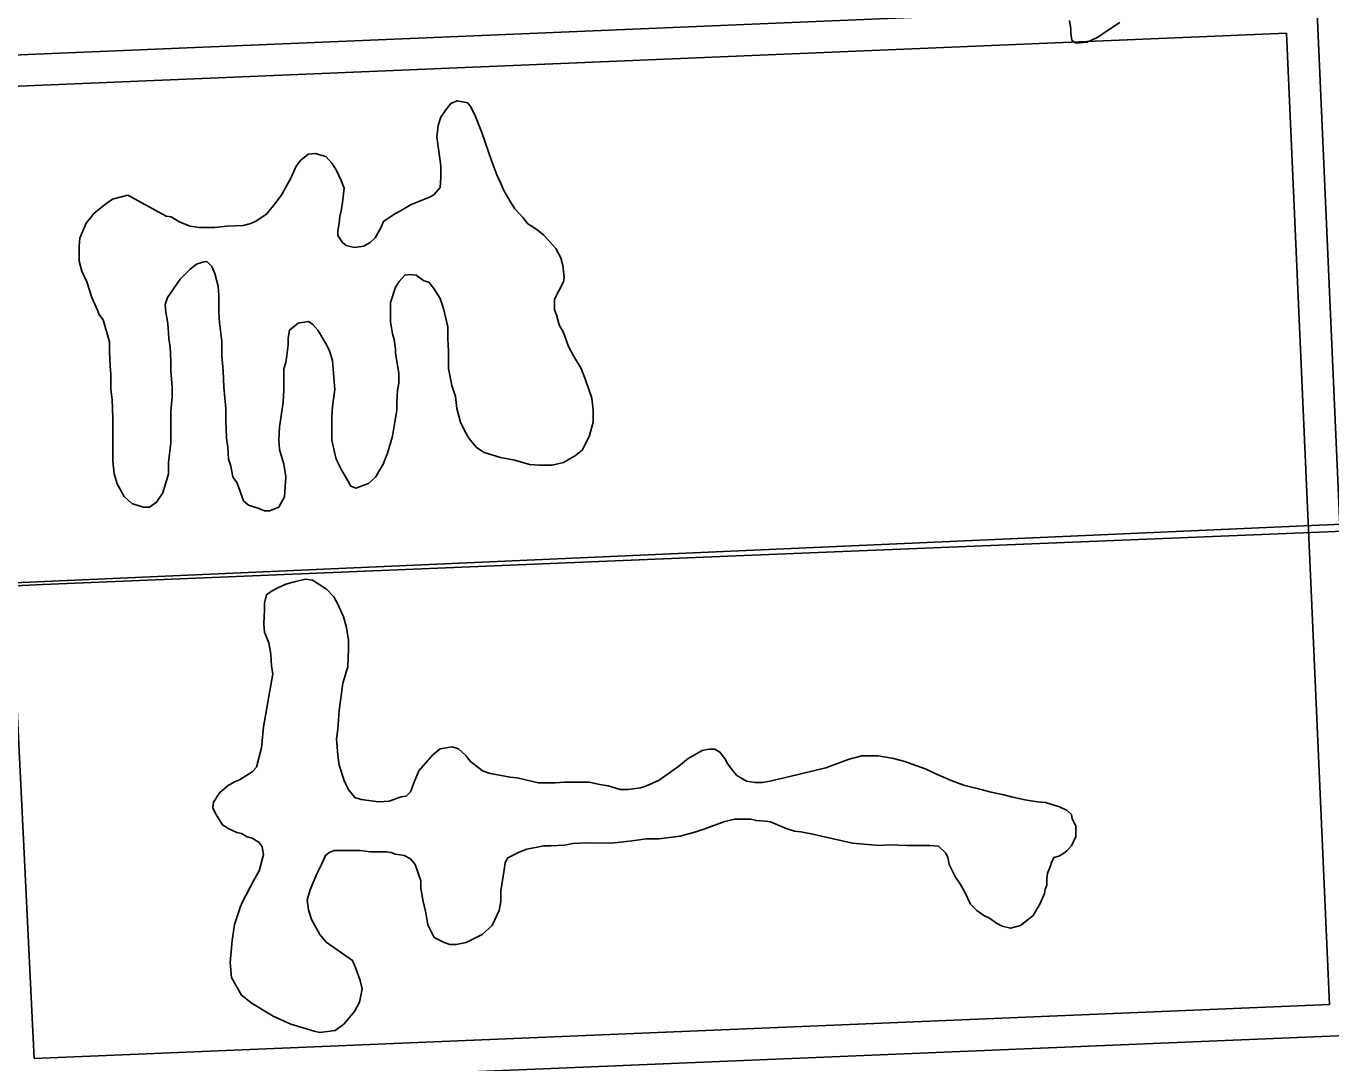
# Model space of a CAD drawing. Extents: x 3313442 to 3351311, y 721974 to 747360.
# Drawn here: x 3331330 to 3331952, y 732326 to 732820 of the extents above; entities that cross this region are included whole.
import ezdxf

# ---------------------------------------------------------------- set-up
doc = ezdxf.new("R2010")
doc.units = 0
doc.layers.add('V-ROAD-CNTR', color=7, linetype='Continuous')
doc.layers.add('V-SITE-VEGE', color=7, linetype='Continuous')

msp = doc.modelspace()

# ---------------------------------------------------------------- linework, layer by layer
at = {"layer": 'V-ROAD-CNTR'}
for points in [[(3331922.55, 733339.74), (3332000.04, 731587.76)], [(3332714.94, 732864.67), (3330477.94, 732770.72)], [(3331930.67, 732816.72), (3331311.4, 732790.71)], [(3331930.67, 732816.72), (3331951.15, 732353.72)], [(3331334.08, 732328.11), (3331311.4, 732790.71)], [(3330605.76, 732522.87), (3334476.01, 732693.97), (3336331.78, 732776)], [(3330609.07, 732521.56), (3330726.7, 732526.65), (3330931.02, 732536.4), (3331177.23, 732546.1), (3331338.21, 732553.99), (3331664.44, 732567.4), (3331950.18, 732578.96), (3332055.43, 732583.59), (3332350.23, 732595.61), (3332668.84, 732609.02), (3332755.04, 732614.16), (3332912.68, 732621.1)], [(3330726.94, 732287.9), (3332785.22, 732373.32), (3333386.43, 732395.75)], [(3331334.07, 732328.11), (3331951.15, 732353.72)]]:
    msp.add_lwpolyline(points, dxfattribs=at)
at = {"layer": 'V-SITE-VEGE'}
for points in [[(3331851.21, 732821.73), (3331840.43, 732814.68), (3331835.72, 732812.33), (3331832.36, 732811.99), (3331830, 732812), (3331828.32, 732813.35), (3331827.99, 732816.71), (3331827.99, 732818.73), (3331827.32, 732822.77)], [(3331378.74, 732739.53), (3331396.9, 732729.42), (3331399.25, 732729.08), (3331402.61, 732727.06), (3331404.63, 732726.05), (3331408.33, 732724.69), (3331412.7, 732724.01), (3331420.1, 732724.01), (3331425.82, 732724.67), (3331433.56, 732725), (3331437.26, 732726.01), (3331439.62, 732727.01), (3331444.67, 732730.37), (3331449.39, 732736.08), (3331452.08, 732739.78), (3331456.47, 732747.85), (3331458.83, 732753.23), (3331460.85, 732755.92), (3331464.56, 732758.94), (3331467.92, 732759.28), (3331472.97, 732757.92), (3331475.99, 732754.56), (3331478, 732751.19), (3331480.36, 732746.48), (3331481.7, 732742.77), (3331481.01, 732736.04), (3331480.34, 732732.01), (3331479.66, 732729.32), (3331479.32, 732726.29), (3331478.64, 732722.26), (3331478.64, 732720.24), (3331480.99, 732716.87), (3331482.67, 732715.52), (3331486.71, 732714.51), (3331491.08, 732715.17), (3331494.11, 732716.85), (3331496.47, 732719.2), (3331499.17, 732723.91), (3331500.52, 732726.94), (3331505.91, 732730.63), (3331508.6, 732731.97), (3331513.65, 732735), (3331522.06, 732738.35), (3331524.42, 732739.69), (3331527.45, 732743.06), (3331527.8, 732747.77), (3331527.8, 732753.48), (3331525.8, 732767.28), (3331526.48, 732772.66), (3331527.83, 732776.7), (3331530.19, 732780.06), (3331532.55, 732783.09), (3331535.58, 732784.43), (3331540.62, 732783.41), (3331541.97, 732781.73), (3331543.98, 732777.69), (3331547.33, 732769.27), (3331552.03, 732755.47), (3331554.38, 732749.08), (3331556.39, 732745.04), (3331557.73, 732741.67), (3331561.09, 732735.95), (3331563.1, 732732.92), (3331566.8, 732728.88), (3331569.15, 732725.84), (3331573.52, 732723.15), (3331576.88, 732720.45), (3331582.59, 732714.06), (3331584.95, 732709.68), (3331585.95, 732705.97), (3331586.61, 732700.26), (3331586.28, 732698.24), (3331583.92, 732693.87), (3331581.89, 732689.83), (3331581.89, 732684.79), (3331582.89, 732682.43), (3331584.23, 732677.71), (3331586.25, 732674.01), (3331588.6, 732667.28), (3331590.94, 732662.9), (3331594.64, 732656.84), (3331596.65, 732651.46), (3331599.67, 732642.71), (3331600.33, 732636.99), (3331600.33, 732631.27), (3331598.64, 732624.88), (3331595.26, 732618.15), (3331591.9, 732615.46), (3331586.17, 732612.1), (3331580.79, 732610.77), (3331574.73, 732610.77), (3331570.02, 732611.11), (3331562.96, 732613.14), (3331556.23, 732614.5), (3331548.5, 732616.86), (3331544.8, 732619.22), (3331541.1, 732623.6), (3331539.09, 732627.3), (3331537.08, 732631.34), (3331535.4, 732637.74), (3331534.73, 732643.46)], [(3331475.84, 732633.77), (3331476.19, 732638.82), (3331477.21, 732646.89), (3331476.88, 732652.61), (3331476.21, 732660.69), (3331474.87, 732664.73), (3331473.87, 732667.08), (3331470.51, 732673.14), (3331469.17, 732675.16), (3331466.81, 732677.86), (3331464.79, 732679.2), (3331459.75, 732678.54), (3331455.71, 732675.18), (3331455.03, 732671.14), (3331455.03, 732668.11), (3331454.35, 732663.07), (3331454.01, 732659.7), (3331453, 732656.68), (3331452.98, 732646.58), (3331452.64, 732640.86), (3331451.62, 732633.13), (3331450.94, 732629.09), (3331450.6, 732622.7), (3331450.93, 732618.33), (3331452.94, 732611.26), (3331453.94, 732605.2), (3331453.26, 732595.78), (3331450.56, 732590.74), (3331446.18, 732589.06), (3331443.83, 732589.06), (3331441.14, 732590.08), (3331436.09, 732591.77), (3331433.74, 732593.79), (3331430.72, 732602.2), (3331428.71, 732605.23), (3331427.7, 732610.28), (3331426.7, 732613.64), (3331426.37, 732619.36), (3331425.7, 732623.74), (3331425.38, 732632.15), (3331425.38, 732637.87), (3331424.38, 732647.97), (3331424.06, 732655.7), (3331423.4, 732663.11), (3331423.4, 732669.83), (3331422.4, 732678.58), (3331422.07, 732683.63), (3331422.08, 732691.7), (3331421.75, 732696.08), (3331420.08, 732702.14), (3331418.74, 732705.5), (3331416.38, 732707.86), (3331414.36, 732707.53), (3331411.33, 732706.52), (3331408.3, 732704.17), (3331403.59, 732699.47), (3331397.52, 732690.73), (3331396.51, 732687.36), (3331396.84, 732683.66), (3331397.51, 732679.28), (3331397.84, 732676.26), (3331398.17, 732671.21), (3331398.84, 732667.17), (3331399.17, 732660.44), (3331399.16, 732655.73), (3331399.82, 732647.99), (3331399.82, 732643.28), (3331399.14, 732636.56), (3331399.12, 732621.42), (3331398.1, 732612), (3331398.09, 732606.61), (3331395.39, 732597.53), (3331392.36, 732593.16), (3331388.99, 732590.81), (3331385.96, 732590.81), (3331380.58, 732592.5), (3331376.88, 732595.87), (3331373.53, 732601.93), (3331372.19, 732606.65), (3331371.52, 732612.7), (3331371.55, 732633.22), (3331371.22, 732641.97), (3331370.55, 732647.02), (3331370.56, 732654.08), (3331370.23, 732658.12), (3331369.9, 732664.85), (3331369.91, 732669.56), (3331366.89, 732680), (3331364.88, 732682.69), (3331364.21, 732684.71), (3331361.52, 732690.77), (3331359.18, 732698.18), (3331356.83, 732703.22), (3331355.48, 732707.94), (3331355.5, 732715.34), (3331355.83, 732719.04), (3331358.87, 732726.1), (3331362.58, 732730.81), (3331367.97, 732735.17), (3331371.33, 732737.52), (3331378.74, 732739.53)], [(3331534.73, 732643.46), (3331533.06, 732648.84), (3331531.39, 732656.92), (3331531.4, 732665.33), (3331531.07, 732671.05), (3331531.07, 732676.77), (3331529.07, 732685.52), (3331527.39, 732690.23), (3331524.37, 732694.95), (3331522.01, 732697.98), (3331519.66, 732698.65), (3331515.96, 732701.35), (3331512.94, 732701.69), (3331510.58, 732701.35), (3331507.89, 732698.33), (3331506.2, 732695.64), (3331503.83, 732688.24), (3331503.82, 732679.16), (3331504.83, 732673.44), (3331505.5, 732670.75), (3331506.16, 732666.03), (3331506.16, 732664.01), (3331507.83, 732654.59), (3331507.83, 732649.88), (3331507.15, 732646.52), (3331506.8, 732640.8), (3331506.8, 732637.1), (3331505.78, 732630.37), (3331504.77, 732624.66), (3331502.4, 732616.58), (3331500.38, 732611.2), (3331496.67, 732605.15), (3331493.3, 732602.12), (3331487.24, 732599.78), (3331484.89, 732600.79), (3331482.88, 732604.49), (3331480.52, 732608.53), (3331477.84, 732613.58), (3331477.17, 732616.95), (3331475.83, 732622.67), (3331475.84, 732633.77)], [(3331447.77, 732511.34), (3331447.1, 732515.04), (3331446.77, 732520.76), (3331445.77, 732526.15), (3331443.76, 732531.19), (3331443.43, 732535.23), (3331443.77, 732541.62), (3331443.77, 732544.99), (3331444.79, 732549.03), (3331447.15, 732550.7), (3331450.18, 732552.38), (3331453.88, 732554.06), (3331458.59, 732555.4), (3331463.3, 732556.4), (3331466.67, 732556.06), (3331473.39, 732551.68), (3331476.75, 732547.98), (3331478.77, 732544.61), (3331481.45, 732538.55), (3331482.79, 732533.5), (3331483.79, 732527.45), (3331483.79, 732523.07), (3331483.44, 732514.66), (3331481.08, 732506.92), (3331479.38, 732493.81), (3331478.69, 732485.06), (3331478.02, 732480.35), (3331478.68, 732472.61), (3331479.34, 732467.9), (3331481.69, 732460.49), (3331483.7, 732456.45), (3331486.73, 732452.42), (3331489.75, 732451.4), (3331498.17, 732450.38), (3331503.21, 732450.71), (3331508.93, 732452.72), (3331511.29, 732453.06), (3331513.31, 732455.07), (3331515, 732459.78), (3331517.36, 732465.16), (3331523.76, 732472.56), (3331527.47, 732475.58)], [(3331684.88, 732440.74), (3331682.53, 732441.08), (3331678.16, 732441.42), (3331675.46, 732442.09), (3331667.72, 732442.1), (3331662.68, 732440.76), (3331653.59, 732437.41), (3331649.21, 732436.07), (3331641.81, 732434.06), (3331631.71, 732432.72), (3331625.66, 732432.73), (3331621.28, 732432.07), (3331613.54, 732431.06), (3331608.83, 732430.73), (3331597.06, 732430.75), (3331590.66, 732430.42), (3331586.63, 732429.75), (3331580.23, 732429.42), (3331576.87, 732429.43), (3331568.79, 732427.76), (3331565.09, 732426.41), (3331559.7, 732423.73), (3331558.35, 732421.37), (3331558.01, 732418.01), (3331556.32, 732407.92), (3331556.31, 732402.87), (3331555.63, 732398.5), (3331552.26, 732391.44), (3331547.55, 732387.07), (3331539.8, 732383.38), (3331535.09, 732382.38), (3331532.06, 732382.38), (3331529.38, 732383.39), (3331524.67, 732385.75), (3331521.65, 732391.81), (3331520.64, 732397.53), (3331519.31, 732402.92), (3331518.3, 732408.97), (3331518.31, 732412.68), (3331515.62, 732420.42), (3331513.27, 732423.11), (3331510.25, 732424.8), (3331506.21, 732425.47), (3331504.19, 732426.15), (3331501.84, 732426.49), (3331494.1, 732426.5), (3331489.39, 732427.18), (3331476.94, 732427.19), (3331474.58, 732426.19), (3331472.9, 732424.84), (3331470.88, 732420.47), (3331468.51, 732415.76), (3331465.48, 732408.36), (3331464.13, 732403.66), (3331464.79, 732398.95), (3331466.14, 732394.23), (3331470.16, 732387.16), (3331473.19, 732383.46), (3331485.62, 732374.7), (3331487.3, 732370.99), (3331489.32, 732365.27), (3331490.32, 732361.23), (3331488.97, 732354.84), (3331486.61, 732350.47), (3331481.55, 732344.42), (3331477.51, 732341.4), (3331470.11, 732340.4), (3331467.42, 732341.07), (3331456.32, 732344.45), (3331447.91, 732348.16), (3331437.83, 732354.23), (3331432.78, 732358.27), (3331428.08, 732366.69), (3331427.42, 732373.76), (3331428.44, 732384.19), (3331429.46, 732391.92), (3331432.16, 732399.99), (3331433.17, 732402.35), (3331438.57, 732412.77), (3331441.27, 732417.48), (3331443.29, 732425.21), (3331442.63, 732428.92), (3331441.28, 732430.94), (3331437.92, 732432.96), (3331435.57, 732433.63), (3331432.88, 732435.32), (3331430.52, 732435.66), (3331426.49, 732437.68), (3331423.8, 732439.37), (3331420.44, 732444.76), (3331419.1, 732447.45), (3331419.44, 732450.14), (3331422.47, 732454.85), (3331426.51, 732458.21), (3331429.54, 732459.89), (3331431.9, 732460.89), (3331437.96, 732464.59), (3331439.98, 732466.94), (3331442.35, 732476.02), (3331443.37, 732486.11), (3331447.77, 732511.34)], [(3331527.47, 732475.58), (3331533.19, 732476.58), (3331536.21, 732475.57), (3331539.58, 732472.54), (3331541.93, 732469.51), (3331547.64, 732465.12), (3331551.34, 732463.78), (3331557.4, 732462.76), (3331560.76, 732462.08), (3331564.12, 732461.74), (3331574.21, 732459.37), (3331582.29, 732459.36), (3331586.66, 732459.7), (3331598.44, 732459.68), (3331603.48, 732458.67), (3331607.52, 732457.98), (3331613.24, 732456.3), (3331616.94, 732456.29), (3331623, 732456.96), (3331625.69, 732457.97), (3331631.75, 732460.65), (3331641.18, 732467.37), (3331645.55, 732471.06), (3331652.29, 732474.76), (3331655.65, 732475.43), (3331658.34, 732475.42), (3331660.7, 732474.07), (3331663.05, 732471.04), (3331664.39, 732468.69), (3331667.08, 732464.98), (3331668.76, 732462.96), (3331673.47, 732460.26), (3331677.5, 732459.59), (3331680.87, 732459.58), (3331684.57, 732460.25), (3331690.63, 732461.59), (3331711.16, 732466.61), (3331722.26, 732470.63), (3331728.32, 732472.31), (3331736.06, 732472.3), (3331743.46, 732470.95), (3331748.84, 732469.59), (3331754.56, 732467.57), (3331758.93, 732465.88), (3331763.97, 732463.52), (3331771.71, 732460.15), (3331777.42, 732458.12), (3331785.83, 732456.09), (3331789.2, 732455.08), (3331795.92, 732453.72), (3331799.62, 732452.71), (3331806.02, 732451.36), (3331812.07, 732450.34), (3331815.77, 732450), (3331822.5, 732447.97), (3331826.2, 732446.29), (3331828.21, 732444.26), (3331828.55, 732442.24), (3331830.22, 732438.88), (3331830.22, 732433.83), (3331828.19, 732429.46), (3331826.17, 732427.11), (3331824.49, 732425.76), (3331822.13, 732424.42), (3331819.77, 732423.75), (3331818.76, 732421.4), (3331818.09, 732419.38), (3331816.74, 732416.35), (3331816.4, 732413.66), (3331816.4, 732410.63), (3331815.72, 732408.62), (3331815.38, 732406.6), (3331813.36, 732401.89), (3331809.99, 732396.18), (3331803.92, 732391.47), (3331799.21, 732390.13), (3331795.18, 732391.15), (3331792.49, 732392.49), (3331789.12, 732394.85), (3331786.44, 732396.2), (3331783.07, 732398.56), (3331780.05, 732401.59), (3331777.36, 732407.32), (3331775.35, 732411.02), (3331773, 732414.39), (3331769.98, 732420.45), (3331769.31, 732423.81), (3331768.3, 732425.83), (3331764.94, 732429.2), (3331760.57, 732429.54), (3331749.8, 732429.56), (3331741.73, 732429.9), (3331736.68, 732429.57), (3331729.28, 732430.25), (3331723.9, 732430.59), (3331709.1, 732433.98), (3331705.06, 732434.99), (3331699.34, 732436.01), (3331696.31, 732436.35), (3331692.28, 732437.7), (3331684.88, 732440.74)]]:
    msp.add_lwpolyline(points, dxfattribs=at)

doc.saveas('drawing.dxf')
